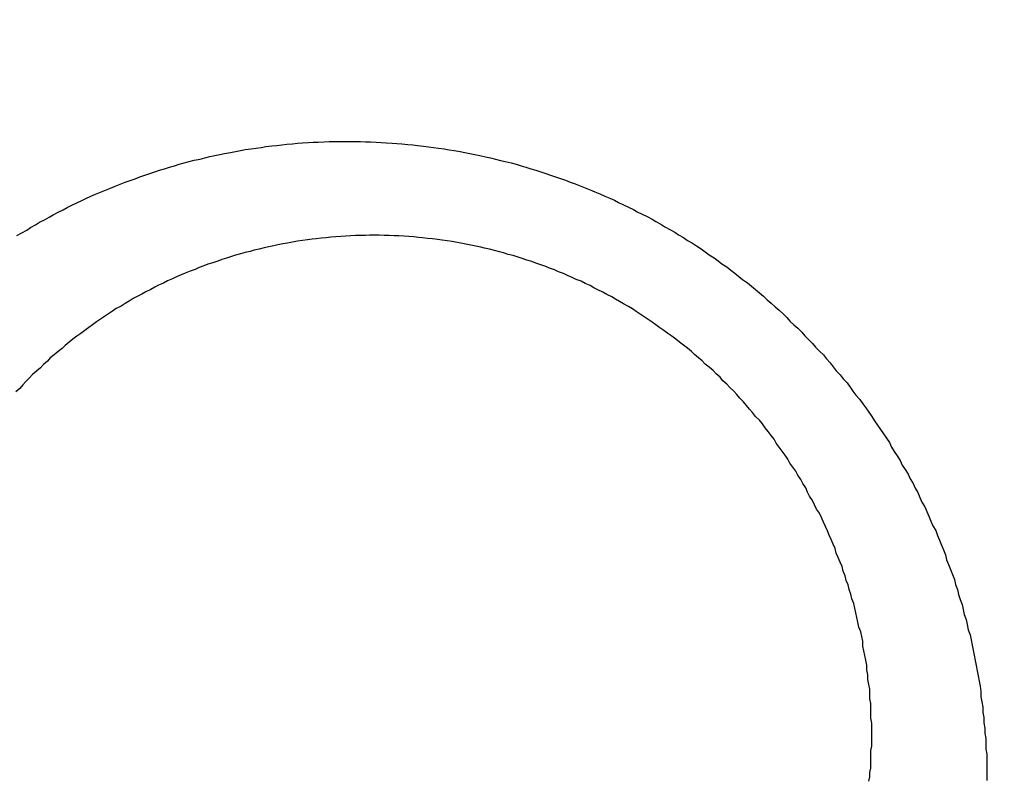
# Model space of a CAD drawing. Header units: millimetres. Extents: x 11979 to 37895, y 18730 to 47884.
# Tile 618 of 656: x 35829.449 to 35830.448, y 46386.486 to 46387.256. Entities that reach past the tile are written whole.
import ezdxf

# ---------------------------------------------------------------- set-up
doc = ezdxf.new("R2010")
doc.units = ezdxf.units.MM
for name, color, linetype in [('- niebieska cienka - izolacja', 120, 'Continuous'), ('-WYMIAR', 8, 'Continuous'), ('PROJEKTOWANE', 5, 'Continuous')]:
    doc.layers.add(name, color=color, linetype=linetype)
doc.styles.get("Standard").update_dxf_attribs({"font": 'arial.ttf'})
doc.dimstyles.new('CZA-KROPKA-50', dxfattribs={"dimtxt": 12, "dimasz": 1, "dimexe": 2, "dimexo": 25, "dimgap": 4, "dimtad": 1, "dimdec": 1, "dimrnd": 0.5, "dimzin": 9, "dimdsep": 46, "dimtxsty": 'Standard', "dimblk": 'CZA-KROPKA', "dimblk1": 'CZA-KROPKA', "dimblk2": 'CZA-KROPKA', "dimsah": 1, "dimcen": -20, "dimse1": 1, "dimse2": 1, "dimclrd": 8, "dimclre": 8, "dimclrt": 9, "dimadec": 0, "dimazin": 0, "dimtfac": 1, "dimtdec": 1, "dimtmove": 1, "dimatfit": 3, "dimldrblk": 'CZA-KROPKA', "dimfxl": 1, "dimtolj": 1, "dimtzin": 9, "dimarcsym": 0})

# ---------------------------------------------------------------- blocks, each defined once
blk = doc.blocks.new('CZA-KROPKA')
at = {"layer": '-WYMIAR', "linetype": 'ByBlock'}
for p, q in [((0, 10), (0, -10)), ((5, 0), (-5, 0))]:
    blk.add_line(p, q, dxfattribs=at)
at = {"layer": '-WYMIAR', "linetype": 'ByBlock', "const_width": 2.5}
blk.add_lwpolyline([(-1.25, 0, 1), (1.25, 0, 1)], format="xyb", close=True, dxfattribs=at)
blk = doc.blocks.new('*D2897')
at = {"layer": '-WYMIAR', "color": 8, "lineweight": -2}
blk.add_line((34132.92621, 45927.4655), (36406.92621, 45927.4655), dxfattribs=at)
at = {"layer": 'Defpoints', "color": 0}
for p in [(34131.92621, 46435.12228), (36407.92621, 46406.12228), (36407.92621, 45927.4655)]:
    blk.add_point(p, dxfattribs=at)
at = {"layer": '-WYMIAR', "color": 8, "lineweight": -2, "rotation": 180}
blk.add_blockref('CZA-KROPKA', (34131.92621, 45927.4655), dxfattribs=at)
at = {"layer": '-WYMIAR', "color": 8, "lineweight": -2}
blk.add_blockref('CZA-KROPKA', (36407.92621, 45927.4655), dxfattribs=at)
at = {"layer": '-WYMIAR', "color": 9, "insert": (35269.92621, 45937.59237), "char_height": 12, "attachment_point": 5}
blk.add_mtext('\\A1;2276', dxfattribs=at)
blk = doc.blocks.new('Pisuar NOVA PRO ze zintegrowanym ceramicznym sitkiem')
for points in [[(0.0163235, -0.2208534, 0), (0.0163735, -0.2208254, 0), (0.0164235, -0.2207984, 0), (0.0164635, -0.2207714, 0), (0.0165135, -0.2207444, 0), (0.0165535, -0.2207184, 0), (0.0166035, -0.2206924, 0), (0.0166535, -0.2206664, 0), (0.0166935, -0.2206414, 0), (0.0167435, -0.2206164, 0), (0.0167935, -0.2205924, 0), (0.0168335, -0.2205684, 0), (0.0168835, -0.2205444, 0), (0.0169335, -0.2205214, 0), (0.0169835, -0.2204984, 0), (0.0170235, -0.2204764, 0), (0.0170735, -0.2204544, 0), (0.0171235, -0.2204324, 0), (0.0171735, -0.2204114, 0), (0.0172235, -0.2203904, 0), (0.0172735, -0.2203704, 0), (0.0173235, -0.2203504, 0), (0.0173735, -0.2203314, 0), (0.0174235, -0.2203124, 0), (0.0174735, -0.2202934, 0), (0.0175235, -0.2202754, 0), (0.0175735, -0.2202574, 0), (0.0176235, -0.2202394, 0), (0.0176735, -0.2202224, 0), (0.0177235, -0.2202064, 0), (0.0177735, -0.2201904, 0), (0.0178235, -0.2201744, 0), (0.0178735, -0.2201584, 0), (0.0179235, -0.2201444, 0), (0.0179735, -0.2201294, 0), (0.0180235, -0.2201154, 0), (0.0180735, -0.2201014, 0), (0.0181235, -0.2200884, 0), (0.0181835, -0.2200764, 0), (0.0182335, -0.2200634, 0), (0.0182835, -0.2200514, 0), (0.0183335, -0.2200404, 0), (0.0183835, -0.2200294, 0), (0.0184335, -0.2200184, 0), (0.0184935, -0.2200084, 0), (0.0185435, -0.2199984, 0), (0.0185935, -0.2199894, 0), (0.0186435, -0.2199804, 0), (0.0187035, -0.2199724, 0), (0.0187535, -0.2199644, 0), (0.0188035, -0.2199574, 0), (0.0188535, -0.2199494, 0), (0.0189135, -0.2199434, 0), (0.0189635, -0.2199374, 0), (0.0190135, -0.2199314, 0), (0.0190635, -0.2199264, 0), (0.0191235, -0.2199214, 0), (0.0191735, -0.2199164, 0), (0.0192235, -0.2199124, 0), (0.0192835, -0.2199094, 0), (0.0193335, -0.2199064, 0), (0.0193835, -0.2199034, 0), (0.0194435, -0.2199014, 0), (0.0194935, -0.2198994, 0), (0.0195435, -0.2198984, 0), (0.0196035, -0.2198974, 0), (0.0196535, -0.2198974, 0), (0.0197035, -0.2198974, 0), (0.0197635, -0.2198974, 0), (0.0198135, -0.2198984, 0), (0.0198635, -0.2199004, 0), (0.0199135, -0.2199024, 0), (0.0199735, -0.2199044, 0), (0.0200235, -0.2199074, 0), (0.0200735, -0.2199104, 0), (0.0201335, -0.2199134, 0), (0.0201835, -0.2199174, 0), (0.0202335, -0.2199224, 0), (0.0202935, -0.2199274, 0), (0.0203435, -0.2199324, 0), (0.0203935, -0.2199384, 0), (0.0204535, -0.2199444, 0), (0.0205035, -0.2199514, 0), (0.0205535, -0.2199584, 0), (0.0206035, -0.2199654, 0), (0.0206635, -0.2199734, 0), (0.0207135, -0.2199824, 0), (0.0207635, -0.2199904, 0), (0.0208235, -0.2200004, 0), (0.0208735, -0.2200094, 0), (0.0209235, -0.2200194, 0), (0.0209735, -0.2200304, 0), (0.0210235, -0.2200414, 0), (0.0210835, -0.2200524, 0), (0.0211335, -0.2200644, 0), (0.0211835, -0.2200764, 0), (0.0212335, -0.2200894, 0), (0.0212835, -0.2201024, 0), (0.0213435, -0.2201154, 0), (0.0213935, -0.2201294, 0), (0.0214435, -0.2201444, 0), (0.0214935, -0.2201584, 0), (0.0215435, -0.2201744, 0), (0.0215935, -0.2201894, 0), (0.0216435, -0.2202054, 0), (0.0216935, -0.2202224, 0), (0.0217435, -0.2202384, 0), (0.0217935, -0.2202564, 0), (0.0218435, -0.2202734, 0), (0.0218935, -0.2202914, 0), (0.0219435, -0.2203104, 0), (0.0219935, -0.2203294, 0), (0.0220435, -0.2203484, 0), (0.0220935, -0.2203684, 0), (0.0221435, -0.2203884, 0), (0.0221935, -0.2204084, 0), (0.0222435, -0.2204294, 0), (0.0222935, -0.2204514, 0), (0.0223435, -0.2204724, 0), (0.0223935, -0.2204944, 0), (0.0224335, -0.2205174, 0), (0.0224835, -0.2205404, 0), (0.0225335, -0.2205634, 0), (0.0225835, -0.2205874, 0), (0.0226235, -0.2206114, 0), (0.0226735, -0.2206354, 0), (0.0227235, -0.2206604, 0), (0.0227735, -0.2206864, 0), (0.0228135, -0.2207114, 0), (0.0228635, -0.2207374, 0), (0.0229035, -0.2207644, 0), (0.0229535, -0.2207904, 0), (0.0230035, -0.2208174, 0), (0.0230435, -0.2208454, 0), (0.0230935, -0.2208734, 0), (0.0231335, -0.2209014, 0), (0.0231835, -0.2209304, 0), (0.0232235, -0.2209584, 0), (0.0232735, -0.2209884, 0), (0.0233135, -0.2210174, 0), (0.0233535, -0.2210484, 0), (0.0234035, -0.2210784, 0), (0.0234435, -0.2211094, 0), (0.0234835, -0.2211404, 0), (0.0235335, -0.2211714, 0), (0.0235735, -0.2212034, 0), (0.0236135, -0.2212354, 0), (0.0236535, -0.2212684, 0), (0.0236935, -0.2213004, 0), (0.0237435, -0.2213334, 0), (0.0237835, -0.2213674, 0), (0.0238235, -0.2214014, 0), (0.0238635, -0.2214354, 0), (0.0239035, -0.2214694, 0), (0.0239435, -0.2215044, 0), (0.0239835, -0.2215394, 0), (0.0240235, -0.2215754, 0), (0.0240635, -0.2216114, 0), (0.0241035, -0.2216474, 0), (0.0241435, -0.2216834, 0), (0.0241735, -0.2217204, 0), (0.0242135, -0.2217574, 0), (0.0242535, -0.2217944, 0), (0.0242935, -0.2218324, 0), (0.0243235, -0.2218704, 0), (0.0243635, -0.2219084, 0), (0.0244035, -0.2219474, 0), (0.0244335, -0.2219864, 0), (0.0244735, -0.2220254, 0), (0.0245135, -0.2220644, 0), (0.0245435, -0.2221044, 0), (0.0245835, -0.2221444, 0), (0.0246135, -0.2221844, 0), (0.0246435, -0.2222254, 0), (0.0246835, -0.2222664, 0), (0.0247135, -0.2223074, 0), (0.0247535, -0.2223484, 0), (0.0247835, -0.2223904, 0), (0.0248135, -0.2224324, 0), (0.0248435, -0.2224744, 0), (0.0248835, -0.2225164, 0), (0.0249135, -0.2225594, 0), (0.0249435, -0.2226024, 0), (0.0249735, -0.2226454, 0), (0.0250035, -0.2226894, 0), (0.0250335, -0.2227324, 0), (0.0250635, -0.2227764, 0), (0.0250935, -0.2228204, 0), (0.0251235, -0.2228654, 0), (0.0251535, -0.2229094, 0), (0.0251835, -0.2229544, 0), (0.0252035, -0.2229994, 0), (0.0252335, -0.2230454, 0), (0.0252635, -0.2230904, 0), (0.0252935, -0.2231364, 0), (0.0253135, -0.2231824, 0), (0.0253435, -0.2232284, 0), (0.0253735, -0.2232754, 0), (0.0253935, -0.2233214, 0), (0.0254235, -0.2233684, 0), (0.0254435, -0.2234154, 0), (0.0254735, -0.2234624, 0), (0.0254935, -0.2235104, 0), (0.0255135, -0.2235574, 0), (0.0255435, -0.2236054, 0), (0.0255635, -0.2236534, 0), (0.0255835, -0.2237014, 0), (0.0256035, -0.2237504, 0), (0.0256235, -0.2237984, 0), (0.0256535, -0.2238474, 0), (0.0256735, -0.2238964, 0), (0.0256935, -0.2239454, 0), (0.0257135, -0.2239944, 0), (0.0257335, -0.2240444, 0), (0.0257535, -0.2240934, 0), (0.0257635, -0.2241434, 0), (0.0257835, -0.2241934, 0), (0.0258035, -0.2242434, 0), (0.0258235, -0.2242934, 0), (0.0258435, -0.2243434, 0), (0.0258535, -0.2243944, 0), (0.0258735, -0.2244444, 0), (0.0258835, -0.2244954, 0), (0.0259035, -0.2245464, 0), (0.0259235, -0.2245974, 0), (0.0259335, -0.2246484, 0), (0.0259435, -0.2246994, 0), (0.0259635, -0.2247514, 0), (0.0259735, -0.2248024, 0), (0.0259835, -0.2248544, 0), (0.0260035, -0.2249054, 0), (0.0260135, -0.2249574, 0), (0.0260235, -0.2250094, 0), (0.0260335, -0.2250614, 0), (0.0260435, -0.2251134, 0), (0.0260535, -0.2251664, 0), (0.0260635, -0.2252184, 0), (0.0260735, -0.2252704, 0), (0.0260835, -0.2253234, 0), (0.0260935, -0.2253754, 0), (0.0261035, -0.2254284, 0), (0.0261135, -0.2254814, 0), (0.0261135, -0.2255334, 0), (0.0261235, -0.2255864, 0), (0.0261335, -0.2256394, 0), (0.0261335, -0.2256924, 0), (0.0261435, -0.2257454, 0), (0.0261435, -0.2257984, 0), (0.0261535, -0.2258524, 0), (0.0261535, -0.2259054, 0), (0.0261635, -0.2259584, 0), (0.0261635, -0.2260114, 0), (0.0261635, -0.2260654, 0), (0.0261735, -0.2261184, 0), (0.0261735, -0.2261714, 0), (0.0261735, -0.2262254, 0), (0.0261735, -0.2262784, 0), (0.0261735, -0.2263324, 0), (0.0261735, -0.2263854, 0)], [(0.0250035, -0.2258994, 0), (0.0250035, -0.2258504, 0), (0.0250035, -0.2258014, 0), (0.0249935, -0.2257524, 0), (0.0249935, -0.2257024, 0), (0.0249935, -0.2256534, 0), (0.0249935, -0.2256044, 0), (0.0249835, -0.2255554, 0), (0.0249835, -0.2255064, 0), (0.0249835, -0.2254574, 0), (0.0249735, -0.2254084, 0), (0.0249635, -0.2253594, 0), (0.0249635, -0.2253104, 0), (0.0249535, -0.2252624, 0), (0.0249535, -0.2252134, 0), (0.0249435, -0.2251644, 0), (0.0249335, -0.2251164, 0), (0.0249235, -0.2250674, 0), (0.0249135, -0.2250194, 0), (0.0249135, -0.2249704, 0), (0.0249035, -0.2249224, 0), (0.0248935, -0.2248744, 0), (0.0248735, -0.2248264, 0), (0.0248635, -0.2247784, 0), (0.0248535, -0.2247304, 0), (0.0248435, -0.2246834, 0), (0.0248335, -0.2246354, 0), (0.0248235, -0.2245884, 0), (0.0248035, -0.2245404, 0), (0.0247935, -0.2244934, 0), (0.0247735, -0.2244464, 0), (0.0247635, -0.2243994, 0), (0.0247435, -0.2243534, 0), (0.0247335, -0.2243064, 0), (0.0247135, -0.2242604, 0), (0.0247035, -0.2242134, 0), (0.0246835, -0.2241674, 0), (0.0246635, -0.2241214, 0), (0.0246435, -0.2240764, 0), (0.0246335, -0.2240304, 0), (0.0246135, -0.2239854, 0), (0.0245935, -0.2239394, 0), (0.0245735, -0.2238944, 0), (0.0245535, -0.2238504, 0), (0.0245335, -0.2238054, 0), (0.0245135, -0.2237614, 0), (0.0244935, -0.2237164, 0), (0.0244735, -0.2236724, 0), (0.0244435, -0.2236294, 0), (0.0244235, -0.2235854, 0), (0.0244035, -0.2235424, 0), (0.0243735, -0.2234984, 0), (0.0243535, -0.2234564, 0), (0.0243335, -0.2234134, 0), (0.0243035, -0.2233704, 0), (0.0242835, -0.2233284, 0), (0.0242535, -0.2232864, 0), (0.0242335, -0.2232454, 0), (0.0242035, -0.2232034, 0), (0.0241735, -0.2231624, 0), (0.0241535, -0.2231214, 0), (0.0241235, -0.2230804, 0), (0.0240935, -0.2230404, 0), (0.0240635, -0.2229994, 0), (0.0240335, -0.2229604, 0), (0.0240135, -0.2229204, 0), (0.0239835, -0.2228814, 0), (0.0239535, -0.2228414, 0), (0.0239235, -0.2228034, 0), (0.0238935, -0.2227644, 0), (0.0238635, -0.2227264, 0), (0.0238235, -0.2226884, 0), (0.0237935, -0.2226504, 0), (0.0237635, -0.2226134, 0), (0.0237335, -0.2225764, 0), (0.0237035, -0.2225394, 0), (0.0236635, -0.2225034, 0), (0.0236335, -0.2224674, 0), (0.0236035, -0.2224314, 0), (0.0235635, -0.2223964, 0), (0.0235335, -0.2223614, 0), (0.0234935, -0.2223264, 0), (0.0234635, -0.2222914, 0), (0.0234235, -0.2222574, 0), (0.0233935, -0.2222234, 0), (0.0233535, -0.2221904, 0), (0.0233135, -0.2221574, 0), (0.0232835, -0.2221244, 0), (0.0232435, -0.2220924, 0), (0.0232035, -0.2220604, 0), (0.0231735, -0.2220284, 0), (0.0231335, -0.2219974, 0), (0.0230935, -0.2219664, 0), (0.0230535, -0.2219354, 0), (0.0230135, -0.2219054, 0), (0.0229735, -0.2218754, 0), (0.0229335, -0.2218454, 0), (0.0228935, -0.2218164, 0), (0.0228535, -0.2217884, 0), (0.0228135, -0.2217594, 0), (0.0227735, -0.2217314, 0), (0.0227335, -0.2217044, 0), (0.0226935, -0.2216764, 0), (0.0226535, -0.2216504, 0), (0.0226135, -0.2216234, 0), (0.0225735, -0.2215974, 0), (0.0225335, -0.2215724, 0), (0.0224835, -0.2215464, 0), (0.0224435, -0.2215224, 0), (0.0224035, -0.2214974, 0), (0.0223635, -0.2214734, 0), (0.0223135, -0.2214504, 0), (0.0222735, -0.2214274, 0), (0.0222235, -0.2214044, 0), (0.0221835, -0.2213824, 0), (0.0221435, -0.2213604, 0), (0.0220935, -0.2213384, 0), (0.0220535, -0.2213174, 0), (0.0220035, -0.2212974, 0), (0.0219635, -0.2212774, 0), (0.0219135, -0.2212574, 0), (0.0218735, -0.2212384, 0), (0.0218235, -0.2212194, 0), (0.0217835, -0.2212014, 0), (0.0217335, -0.2211834, 0), (0.0216935, -0.2211664, 0), (0.0216435, -0.2211494, 0), (0.0215935, -0.2211324, 0), (0.0215535, -0.2211164, 0), (0.0215035, -0.2211014, 0), (0.0214535, -0.2210854, 0), (0.0214135, -0.2210714, 0), (0.0213635, -0.2210564, 0), (0.0213135, -0.2210434, 0), (0.0212635, -0.2210294, 0), (0.0212235, -0.2210174, 0), (0.0211735, -0.2210044, 0), (0.0211235, -0.2209924, 0), (0.0210735, -0.2209814, 0), (0.0210335, -0.2209704, 0), (0.0209835, -0.2209594, 0), (0.0209335, -0.2209494, 0), (0.0208835, -0.2209404, 0), (0.0208335, -0.2209314, 0), (0.0207935, -0.2209224, 0), (0.0207435, -0.2209144, 0), (0.0206935, -0.2209064, 0), (0.0206435, -0.2208994, 0), (0.0205935, -0.2208924, 0), (0.0205435, -0.2208864, 0), (0.0204935, -0.2208814, 0), (0.0204435, -0.2208754, 0), (0.0204035, -0.2208714, 0), (0.0203535, -0.2208664, 0), (0.0203035, -0.2208624, 0), (0.0202535, -0.2208594, 0), (0.0202035, -0.2208564, 0), (0.0201535, -0.2208544, 0), (0.0201035, -0.2208524, 0), (0.0200535, -0.2208514, 0), (0.0200035, -0.2208504, 0), (0.0199535, -0.2208504, 0), (0.0199035, -0.2208504, 0), (0.0198635, -0.2208514, 0), (0.0198135, -0.2208524, 0), (0.0197635, -0.2208534, 0), (0.0197135, -0.2208564, 0), (0.0196635, -0.2208584, 0), (0.0196135, -0.2208614, 0), (0.0195635, -0.2208654, 0), (0.0195135, -0.2208694, 0), (0.0194635, -0.2208744, 0), (0.0194135, -0.2208794, 0), (0.0193635, -0.2208844, 0), (0.0193235, -0.2208904, 0), (0.0192735, -0.2208974, 0), (0.0192235, -0.2209044, 0), (0.0191735, -0.2209114, 0), (0.0191235, -0.2209194, 0), (0.0190735, -0.2209284, 0), (0.0190235, -0.2209374, 0), (0.0189735, -0.2209464, 0), (0.0189335, -0.2209564, 0), (0.0188835, -0.2209664, 0), (0.0188335, -0.2209774, 0), (0.0187835, -0.2209894, 0), (0.0187335, -0.2210004, 0), (0.0186935, -0.2210134, 0), (0.0186435, -0.2210254, 0), (0.0185935, -0.2210394, 0), (0.0185435, -0.2210524, 0), (0.0185035, -0.2210664, 0), (0.0184535, -0.2210814, 0), (0.0184035, -0.2210964, 0), (0.0183635, -0.2211124, 0), (0.0183135, -0.2211284, 0), (0.0182635, -0.2211444, 0), (0.0182235, -0.2211614, 0), (0.0181735, -0.2211784, 0), (0.0181335, -0.2211964, 0), (0.0180835, -0.2212144, 0), (0.0180335, -0.2212334, 0), (0.0179935, -0.2212524, 0), (0.0179435, -0.2212724, 0), (0.0179035, -0.2212924, 0), (0.0178535, -0.2213134, 0), (0.0178135, -0.2213344, 0), (0.0177635, -0.2213554, 0), (0.0177235, -0.2213774, 0), (0.0176835, -0.2213994, 0), (0.0176335, -0.2214224, 0), (0.0175935, -0.2214464, 0), (0.0175535, -0.2214694, 0), (0.0175035, -0.2214934, 0), (0.0174635, -0.2215184, 0), (0.0174235, -0.2215434, 0), (0.0173835, -0.2215684, 0), (0.0173335, -0.2215944, 0), (0.0172935, -0.2216204, 0), (0.0172535, -0.2216474, 0), (0.0172135, -0.2216744, 0), (0.0171735, -0.2217024, 0), (0.0171335, -0.2217294, 0), (0.0170935, -0.2217584, 0), (0.0170535, -0.2217864, 0), (0.0170135, -0.2218164, 0), (0.0169735, -0.2218454, 0), (0.0169335, -0.2218754, 0), (0.0168935, -0.2219054, 0), (0.0168535, -0.2219364, 0), (0.0168135, -0.2219674, 0), (0.0167835, -0.2219984, 0), (0.0167435, -0.2220304, 0), (0.0167035, -0.2220624, 0), (0.0166635, -0.2220954, 0), (0.0166335, -0.2221284, 0), (0.0165935, -0.2221614, 0), (0.0165635, -0.2221954, 0), (0.0165235, -0.2222294, 0), (0.0164835, -0.2222634, 0), (0.0164535, -0.2222984, 0), (0.0164135, -0.2223334, 0), (0.0163835, -0.2223694, 0), (0.0163535, -0.2224044, 0), (0.0163135, -0.2224404, 0)], [(0.0249735, -0.2263924, 0), (0.0249835, -0.2263474, 0), (0.0249835, -0.2263034, 0), (0.0249935, -0.2262584, 0), (0.0249935, -0.2262134, 0), (0.0249935, -0.2261684, 0), (0.0249935, -0.2261234, 0), (0.0249935, -0.2260794, 0), (0.0250035, -0.2260344, 0), (0.0250035, -0.2259894, 0), (0.0250035, -0.2259444, 0), (0.0250035, -0.2258994, 0)]]:
    blk.add_polyline3d(points)

msp = doc.modelspace()

# ---------------------------------------------------------------- hatches: boundary and pattern name
at = {"layer": '- niebieska cienka - izolacja'}
h = msp.add_hatch(dxfattribs=at)
h.set_pattern_fill('ANSI31', color=5, scale=10)
h.set_pattern_definition([(315, (22316.131, 20126.916), (19.7999996, -4e-15), [3.394112, -24.607316]), (315, (22316.131, 20146.716), (19.7999996, -4e-15), [3.394112, -24.607316]), (315, (22329.731, 20119.916), (19.7999996, -4e-15), [3.959798, -24.04163]), (315, (22329.731, 20139.716), (19.7999996, -4e-15), [3.959798, -24.04163]), (0, (22325.931, 20125.716), (0, 19.8), [0.2, -19.6]), (90, (22326.131, 20125.716), (-19.8, 1e-15), [0.2, -19.6]), (0, (22326.131, 20125.916), (0, 19.8), [0.2, -19.6]), (0, (22326.331, 20125.916), (0, 19.8), [0.2, -19.6]), (0, (22326.531, 20125.916), (0, 19.8), [0.2, -19.6]), (0, (22326.731, 20125.916), (0, 19.8), [0.2, -19.6]), (90, (22326.931, 20125.716), (-19.8, 1e-15), [0.2, -19.6]), (0, (22326.931, 20125.716), (0, 19.8), [0.2, -19.6]), (90, (22327.131, 20125.516), (-19.8, 1e-15), [0.2, -19.6]), (0, (22327.131, 20125.516), (0, 19.8), [0.2, -19.6]), (90, (22327.331, 20125.316), (-19.8, 1e-15), [0.2, -19.6]), (90, (22327.331, 20125.116), (-19.8, 1e-15), [0.2, -19.6]), (90, (22327.331, 20124.916), (-19.8, 1e-15), [0.2, -19.6]), (90, (22327.331, 20124.716), (-19.8, 1e-15), [0.2, -19.6]), (0, (22327.131, 20124.716), (0, 19.8), [0.2, -19.6]), (90, (22327.131, 20124.516), (-19.8, 1e-15), [0.2, -19.6]), (0, (22326.931, 20124.516), (0, 19.8), [0.2, -19.6]), (90, (22326.931, 20124.316), (-19.8, 1e-15), [0.2, -19.6]), (0, (22326.731, 20124.316), (0, 19.8), [0.2, -19.6]), (0, (22326.531, 20124.316), (0, 19.8), [0.2, -19.6]), (0, (22326.331, 20124.316), (0, 19.8), [0.2, -19.6]), (0, (22326.131, 20124.316), (0, 19.8), [0.2, -19.6]), (90, (22326.131, 20124.316), (-19.8, 1e-15), [0.2, -19.6]), (0, (22325.931, 20124.516), (0, 19.8), [0.2, -19.6]), (90, (22325.931, 20124.516), (-19.8, 1e-15), [0.2, -19.6]), (0, (22325.731, 20124.716), (0, 19.8), [0.2, -19.6]), (90, (22325.731, 20124.716), (-19.8, 1e-15), [0.2, -19.6]), (90, (22325.731, 20124.916), (-19.8, 1e-15), [0.2, -19.6]), (90, (22325.731, 20125.116), (-19.8, 1e-15), [0.2, -19.6]), (90, (22325.731, 20125.316), (-19.8, 1e-15), [0.2, -19.6]), (0, (22325.731, 20125.516), (0, 19.8), [0.2, -19.6]), (90, (22325.931, 20125.516), (-19.8, 1e-15), [0.2, -19.6]), (90, (22322.931, 20108.516), (-19.8, 1e-15), [0.2, -19.6]), (0, (22322.731, 20108.516), (0, 19.8), [0.2, -19.6]), (90, (22322.731, 20108.316), (-19.8, 1e-15), [0.2, -19.6]), (90, (22322.731, 20108.116), (-19.8, 1e-15), [0.2, -19.6]), (90, (22322.731, 20107.916), (-19.8, 1e-15), [0.2, -19.6]), (90, (22322.731, 20107.716), (-19.8, 1e-15), [0.2, -19.6]), (0, (22322.731, 20107.716), (0, 19.8), [0.2, -19.6]), (90, (22322.931, 20107.516), (-19.8, 1e-15), [0.2, -19.6]), (0, (22322.931, 20107.516), (0, 19.8), [0.2, -19.6]), (90, (22323.131, 20107.316), (-19.8, 1e-15), [0.2, -19.6]), (0, (22323.131, 20107.316), (0, 19.8), [0.2, -19.6]), (90, (22323.331, 20107.116), (-19.8, 1e-15), [0.2, -19.6]), (0, (22323.331, 20107.116), (0, 19.8), [0.2, -19.6]), (0, (22323.531, 20107.116), (0, 19.8), [0.2, -19.6]), (0, (22323.731, 20107.116), (0, 19.8), [0.2, -19.6]), (0, (22323.931, 20107.116), (0, 19.8), [0.2, -19.6]), (90, (22324.131, 20107.116), (-19.8, 1e-15), [0.2, -19.6]), (0, (22324.131, 20107.316), (0, 19.8), [0.2, -19.6]), (90, (22324.331, 20107.316), (-19.8, 1e-15), [0.2, -19.6]), (0, (22324.331, 20107.516), (0, 19.8), [0.2, -19.6]), (90, (22324.531, 20107.516), (-19.8, 1e-15), [0.2, -19.6]), (0, (22324.531, 20107.716), (0, 19.8), [0.2, -19.6]), (90, (22324.731, 20107.716), (-19.8, 1e-15), [0.2, -19.6]), (90, (22324.731, 20107.916), (-19.8, 1e-15), [0.2, -19.6]), (90, (22324.731, 20108.116), (-19.8, 1e-15), [0.2, -19.6]), (90, (22324.731, 20108.316), (-19.8, 1e-15), [0.2, -19.6]), (0, (22324.531, 20108.516), (0, 19.8), [0.2, -19.6]), (90, (22324.531, 20108.516), (-19.8, 1e-15), [0.2, -19.6]), (0, (22324.331, 20108.716), (0, 19.8), [0.2, -19.6]), (90, (22324.331, 20108.716), (-19.8, 1e-15), [0.2, -19.6]), (0, (22324.131, 20108.916), (0, 19.8), [0.2, -19.6]), (90, (22324.131, 20108.916), (-19.8, 1e-15), [0.2, -19.6]), (0, (22323.931, 20109.116), (0, 19.8), [0.2, -19.6]), (0, (22323.731, 20109.116), (0, 19.8), [0.2, -19.6]), (0, (22323.531, 20109.116), (0, 19.8), [0.2, -19.6]), (0, (22323.331, 20109.116), (0, 19.8), [0.2, -19.6]), (90, (22323.331, 20108.916), (-19.8, 1e-15), [0.2, -19.6]), (0, (22323.131, 20108.916), (0, 19.8), [0.2, -19.6]), (90, (22323.131, 20108.716), (-19.8, 1e-15), [0.2, -19.6]), (0, (22322.931, 20108.716), (0, 19.8), [0.2, -19.6]), (90, (22325.931, 20109.116), (-19.8, 1e-15), [0.2, -19.6]), (0, (22325.931, 20109.316), (0, 19.8), [0.2, -19.6]), (90, (22326.131, 20109.316), (-19.8, 1e-15), [0.2, -19.6]), (0, (22326.131, 20109.516), (0, 19.8), [0.2, -19.6]), (0, (22326.331, 20109.516), (0, 19.8), [0.2, -19.6]), (0, (22326.531, 20109.516), (0, 19.8), [0.2, -19.6]), (0, (22326.731, 20109.516), (0, 19.8), [0.2, -19.6]), (0, (22326.931, 20109.516), (0, 19.8), [0.2, -19.6]), (0, (22327.131, 20109.516), (0, 19.8), [0.2, -19.6]), (90, (22327.331, 20109.316), (-19.8, 1e-15), [0.2, -19.6]), (0, (22327.331, 20109.316), (0, 19.8), [0.2, -19.6]), (90, (22327.531, 20109.116), (-19.8, 1e-15), [0.2, -19.6]), (0, (22327.531, 20109.116), (0, 19.8), [0.2, -19.6]), (90, (22327.731, 20108.916), (-19.8, 1e-15), [0.2, -19.6]), (0, (22327.731, 20108.916), (0, 19.8), [0.2, -19.6]), (90, (22327.931, 20108.716), (-19.8, 1e-15), [0.2, -19.6]), (90, (22327.931, 20108.516), (-19.8, 1e-15), [0.2, -19.6]), (90, (22327.931, 20108.316), (-19.8, 1e-15), [0.2, -19.6]), (90, (22327.931, 20108.116), (-19.8, 1e-15), [0.2, -19.6]), (90, (22327.931, 20107.916), (-19.8, 1e-15), [0.2, -19.6]), (90, (22327.931, 20107.716), (-19.8, 1e-15), [0.2, -19.6]), (0, (22327.731, 20107.716), (0, 19.8), [0.2, -19.6]), (90, (22327.731, 20107.516), (-19.8, 1e-15), [0.2, -19.6]), (0, (22327.531, 20107.516), (0, 19.8), [0.2, -19.6]), (90, (22327.531, 20107.316), (-19.8, 1e-15), [0.2, -19.6]), (0, (22327.331, 20107.316), (0, 19.8), [0.2, -19.6]), (90, (22327.331, 20107.116), (-19.8, 1e-15), [0.2, -19.6]), (0, (22327.131, 20107.116), (0, 19.8), [0.2, -19.6]), (0, (22326.931, 20107.116), (0, 19.8), [0.2, -19.6]), (0, (22326.731, 20107.116), (0, 19.8), [0.2, -19.6]), (0, (22326.531, 20107.116), (0, 19.8), [0.2, -19.6]), (0, (22326.331, 20107.116), (0, 19.8), [0.2, -19.6]), (0, (22326.131, 20107.116), (0, 19.8), [0.2, -19.6]), (90, (22326.131, 20107.116), (-19.8, 1e-15), [0.2, -19.6]), (0, (22325.931, 20107.316), (0, 19.8), [0.2, -19.6]), (90, (22325.931, 20107.316), (-19.8, 1e-15), [0.2, -19.6]), (0, (22325.731, 20107.516), (0, 19.8), [0.2, -19.6]), (90, (22325.731, 20107.516), (-19.8, 1e-15), [0.2, -19.6]), (0, (22325.531, 20107.716), (0, 19.8), [0.2, -19.6]), (90, (22325.531, 20107.716), (-19.8, 1e-15), [0.2, -19.6]), (90, (22325.531, 20107.916), (-19.8, 1e-15), [0.2, -19.6]), (90, (22325.531, 20108.116), (-19.8, 1e-15), [0.2, -19.6]), (90, (22325.531, 20108.316), (-19.8, 1e-15), [0.2, -19.6]), (90, (22325.531, 20108.516), (-19.8, 1e-15), [0.2, -19.6]), (90, (22325.531, 20108.716), (-19.8, 1e-15), [0.2, -19.6]), (0, (22325.531, 20108.916), (0, 19.8), [0.2, -19.6]), (90, (22325.731, 20108.916), (-19.8, 1e-15), [0.2, -19.6]), (0, (22325.731, 20109.116), (0, 19.8), [0.2, -19.6]), (0, (22317.731, 20123.716), (0, 19.8), [0.2, -19.6]), (90, (22317.931, 20123.716), (-19.8, 1e-15), [0.2, -19.6]), (0, (22317.931, 20123.916), (0, 19.8), [0.2, -19.6]), (0, (22318.131, 20123.916), (0, 19.8), [0.2, -19.6]), (0, (22318.331, 20123.916), (0, 19.8), [0.2, -19.6]), (0, (22318.531, 20123.916), (0, 19.8), [0.2, -19.6]), (90, (22318.731, 20123.716), (-19.8, 1e-15), [0.2, -19.6]), (0, (22318.731, 20123.716), (0, 19.8), [0.2, -19.6]), (90, (22318.931, 20123.516), (-19.8, 1e-15), [0.2, -19.6]), (0, (22318.931, 20123.516), (0, 19.8), [0.2, -19.6]), (90, (22319.131, 20123.316), (-19.8, 1e-15), [0.2, -19.6]), (90, (22319.131, 20123.116), (-19.8, 1e-15), [0.2, -19.6]), (90, (22319.131, 20122.916), (-19.8, 1e-15), [0.2, -19.6]), (90, (22319.131, 20122.716), (-19.8, 1e-15), [0.2, -19.6]), (0, (22318.931, 20122.716), (0, 19.8), [0.2, -19.6]), (90, (22318.931, 20122.516), (-19.8, 1e-15), [0.2, -19.6]), (0, (22318.731, 20122.516), (0, 19.8), [0.2, -19.6]), (90, (22318.731, 20122.316), (-19.8, 1e-15), [0.2, -19.6]), (0, (22318.531, 20122.316), (0, 19.8), [0.2, -19.6]), (0, (22318.331, 20122.316), (0, 19.8), [0.2, -19.6]), (0, (22318.131, 20122.316), (0, 19.8), [0.2, -19.6]), (0, (22317.931, 20122.316), (0, 19.8), [0.2, -19.6]), (90, (22317.931, 20122.316), (-19.8, 1e-15), [0.2, -19.6]), (0, (22317.731, 20122.516), (0, 19.8), [0.2, -19.6]), (90, (22317.731, 20122.516), (-19.8, 1e-15), [0.2, -19.6]), (0, (22317.531, 20122.716), (0, 19.8), [0.2, -19.6]), (90, (22317.531, 20122.716), (-19.8, 1e-15), [0.2, -19.6]), (90, (22317.531, 20122.916), (-19.8, 1e-15), [0.2, -19.6]), (90, (22317.531, 20123.116), (-19.8, 1e-15), [0.2, -19.6]), (90, (22317.531, 20123.316), (-19.8, 1e-15), [0.2, -19.6]), (0, (22317.531, 20123.516), (0, 19.8), [0.2, -19.6]), (90, (22317.731, 20123.516), (-19.8, 1e-15), [0.2, -19.6]), (90, (22314.731, 20122.516), (-19.8, 1e-15), [0.2, -19.6]), (0, (22314.731, 20122.716), (0, 19.8), [0.2, -19.6]), (90, (22314.931, 20122.716), (-19.8, 1e-15), [0.2, -19.6]), (0, (22314.931, 20122.916), (0, 19.8), [0.2, -19.6]), (0, (22315.131, 20122.916), (0, 19.8), [0.2, -19.6]), (0, (22315.331, 20122.916), (0, 19.8), [0.2, -19.6]), (0, (22315.531, 20122.916), (0, 19.8), [0.2, -19.6]), (0, (22315.731, 20122.916), (0, 19.8), [0.2, -19.6]), (0, (22315.931, 20122.916), (0, 19.8), [0.2, -19.6]), (90, (22316.131, 20122.716), (-19.8, 1e-15), [0.2, -19.6]), (0, (22316.131, 20122.716), (0, 19.8), [0.2, -19.6]), (90, (22316.331, 20122.516), (-19.8, 1e-15), [0.2, -19.6]), (0, (22316.331, 20122.516), (0, 19.8), [0.2, -19.6]), (90, (22316.531, 20122.316), (-19.8, 1e-15), [0.2, -19.6]), (0, (22316.531, 20122.316), (0, 19.8), [0.2, -19.6]), (90, (22316.731, 20122.116), (-19.8, 1e-15), [0.2, -19.6]), (90, (22316.731, 20121.916), (-19.8, 1e-15), [0.2, -19.6]), (90, (22316.731, 20121.716), (-19.8, 1e-15), [0.2, -19.6]), (90, (22316.731, 20121.516), (-19.8, 1e-15), [0.2, -19.6]), (90, (22316.731, 20121.316), (-19.8, 1e-15), [0.2, -19.6]), (90, (22316.731, 20121.116), (-19.8, 1e-15), [0.2, -19.6]), (0, (22316.531, 20121.116), (0, 19.8), [0.2, -19.6]), (90, (22316.531, 20120.916), (-19.8, 1e-15), [0.2, -19.6]), (0, (22316.331, 20120.916), (0, 19.8), [0.2, -19.6]), (90, (22316.331, 20120.716), (-19.8, 1e-15), [0.2, -19.6]), (0, (22316.131, 20120.716), (0, 19.8), [0.2, -19.6]), (90, (22316.131, 20120.516), (-19.8, 1e-15), [0.2, -19.6]), (0, (22315.931, 20120.516), (0, 19.8), [0.2, -19.6]), (0, (22315.731, 20120.516), (0, 19.8), [0.2, -19.6]), (0, (22315.531, 20120.516), (0, 19.8), [0.2, -19.6]), (0, (22315.331, 20120.516), (0, 19.8), [0.2, -19.6]), (0, (22315.131, 20120.516), (0, 19.8), [0.2, -19.6]), (0, (22314.931, 20120.516), (0, 19.8), [0.2, -19.6]), (90, (22314.931, 20120.516), (-19.8, 1e-15), [0.2, -19.6]), (0, (22314.731, 20120.716), (0, 19.8), [0.2, -19.6]), (90, (22314.731, 20120.716), (-19.8, 1e-15), [0.2, -19.6]), (0, (22314.531, 20120.916), (0, 19.8), [0.2, -19.6]), (90, (22314.531, 20120.916), (-19.8, 1e-15), [0.2, -19.6]), (0, (22314.331, 20121.116), (0, 19.8), [0.2, -19.6]), (90, (22314.331, 20121.116), (-19.8, 1e-15), [0.2, -19.6]), (90, (22314.331, 20121.316), (-19.8, 1e-15), [0.2, -19.6]), (90, (22314.331, 20121.516), (-19.8, 1e-15), [0.2, -19.6]), (90, (22314.331, 20121.716), (-19.8, 1e-15), [0.2, -19.6]), (90, (22314.331, 20121.916), (-19.8, 1e-15), [0.2, -19.6]), (90, (22314.331, 20122.116), (-19.8, 1e-15), [0.2, -19.6]), (0, (22314.331, 20122.316), (0, 19.8), [0.2, -19.6]), (90, (22314.531, 20122.316), (-19.8, 1e-15), [0.2, -19.6]), (0, (22314.531, 20122.516), (0, 19.8), [0.2, -19.6]), (90, (22316.931, 20120.116), (-19.8, 1e-15), [0.2, -19.6]), (0, (22316.731, 20120.116), (0, 19.8), [0.2, -19.6]), (90, (22316.731, 20119.916), (-19.8, 1e-15), [0.2, -19.6]), (90, (22316.731, 20119.716), (-19.8, 1e-15), [0.2, -19.6]), (90, (22316.731, 20119.516), (-19.8, 1e-15), [0.2, -19.6]), (90, (22316.731, 20119.316), (-19.8, 1e-15), [0.2, -19.6]), (0, (22316.731, 20119.316), (0, 19.8), [0.2, -19.6]), (90, (22316.931, 20119.116), (-19.8, 1e-15), [0.2, -19.6]), (0, (22316.931, 20119.116), (0, 19.8), [0.2, -19.6]), (90, (22317.131, 20118.916), (-19.8, 1e-15), [0.2, -19.6]), (0, (22317.131, 20118.916), (0, 19.8), [0.2, -19.6]), (90, (22317.331, 20118.716), (-19.8, 1e-15), [0.2, -19.6]), (0, (22317.331, 20118.716), (0, 19.8), [0.2, -19.6]), (0, (22317.531, 20118.716), (0, 19.8), [0.2, -19.6]), (0, (22317.731, 20118.716), (0, 19.8), [0.2, -19.6]), (0, (22317.931, 20118.716), (0, 19.8), [0.2, -19.6]), (90, (22318.131, 20118.716), (-19.8, 1e-15), [0.2, -19.6]), (0, (22318.131, 20118.916), (0, 19.8), [0.2, -19.6]), (90, (22318.331, 20118.916), (-19.8, 1e-15), [0.2, -19.6]), (0, (22318.331, 20119.116), (0, 19.8), [0.2, -19.6]), (90, (22318.531, 20119.116), (-19.8, 1e-15), [0.2, -19.6]), (0, (22318.531, 20119.316), (0, 19.8), [0.2, -19.6]), (90, (22318.731, 20119.316), (-19.8, 1e-15), [0.2, -19.6]), (90, (22318.731, 20119.516), (-19.8, 1e-15), [0.2, -19.6]), (90, (22318.731, 20119.716), (-19.8, 1e-15), [0.2, -19.6]), (90, (22318.731, 20119.916), (-19.8, 1e-15), [0.2, -19.6]), (0, (22318.531, 20120.116), (0, 19.8), [0.2, -19.6]), (90, (22318.531, 20120.116), (-19.8, 1e-15), [0.2, -19.6]), (0, (22318.331, 20120.316), (0, 19.8), [0.2, -19.6]), (90, (22318.331, 20120.316), (-19.8, 1e-15), [0.2, -19.6]), (0, (22318.131, 20120.516), (0, 19.8), [0.2, -19.6]), (90, (22318.131, 20120.516), (-19.8, 1e-15), [0.2, -19.6]), (0, (22317.931, 20120.716), (0, 19.8), [0.2, -19.6]), (0, (22317.731, 20120.716), (0, 19.8), [0.2, -19.6]), (0, (22317.531, 20120.716), (0, 19.8), [0.2, -19.6]), (0, (22317.331, 20120.716), (0, 19.8), [0.2, -19.6]), (90, (22317.331, 20120.516), (-19.8, 1e-15), [0.2, -19.6]), (0, (22317.131, 20120.516), (0, 19.8), [0.2, -19.6]), (90, (22317.131, 20120.316), (-19.8, 1e-15), [0.2, -19.6]), (0, (22316.931, 20120.316), (0, 19.8), [0.2, -19.6]), (315, (22327.331, 20112.316), (19.7999996, -4e-15), [4.24264, -23.758788]), (315, (22327.331, 20132.116), (19.7999996, -4e-15), [4.24264, -23.758788]), (315, (22323.331, 20109.916), (19.7999996, -4e-15), [3.959798, -24.04163]), (315, (22323.331, 20129.716), (19.7999996, -4e-15), [3.959798, -24.04163]), (315, (22319.731, 20116.716), (19.7999996, -4e-15), [4.24264, -23.758788]), (315, (22319.731, 20136.516), (19.7999996, -4e-15), [4.24264, -23.758788]), (315, (22317.131, 20122.516), (19.7999996, -4e-15), [3.676956, -24.324474]), (315, (22317.131, 20142.316), (19.7999996, -4e-15), [3.676956, -24.324474]), (315, (22323.931, 20118.316), (19.7999996, -4e-15), [4.24264, -23.758788]), (315, (22323.931, 20138.116), (19.7999996, -4e-15), [4.24264, -23.758788]), (315, (22321.931, 20124.116), (19.7999996, -4e-15), [3.676956, -24.324474]), (315, (22321.931, 20143.916), (19.7999996, -4e-15), [3.676956, -24.324474]), (315, (22320.131, 20109.716), (19.7999996, -4e-15), [3.676956, -24.324474]), (315, (22320.131, 20129.516), (19.7999996, -4e-15), [3.676956, -24.324474]), (315, (22312.731, 20112.716), (19.7999996, -4e-15), [3.676956, -24.324474]), (315, (22312.731, 20132.516), (19.7999996, -4e-15), [3.676956, -24.324474])])
h.paths.add_polyline_path([(36155.92621, 46409.12228), (36161.92621, 46409.12228), (36161.92621, 46319.12228), (36175.92621, 46319.12228), (36175.92621, 46313.12228), (36135.92621, 46313.12228), (36135.92621, 46319.12228), (36155.92621, 46319.12228)])
h.paths.add_polyline_path([(36043.92621, 46252.12228), (36055.92621, 46252.12228), (36055.92621, 46409.12228), (36043.92621, 46409.12228)])
h.paths.add_polyline_path([(35876.92621, 46309.12228), (35874.29304, 46309.12228), (35874.29304, 46297.12228), (35894.29304, 46297.12228), (35894.29304, 46309.12228), (35888.92621, 46309.12228), (35888.92621, 46363.17226, 0.043228), (35876.92621, 46361.61315)])
h.paths.add_polyline_path([(35985.92621, 46297.12228), (35985.92621, 46306.12228), (36000.90111, 46306.12228), (36000.90111, 46309.12228), (36043.92621, 46309.12228), (36043.92621, 46297.12228)])
h.paths.add_polyline_path([(35876.92621, 46361.61315, -0.043228), (35888.92621, 46363.17226), (35888.92621, 46409.12228), (35876.92621, 46409.12228)])
h.paths.add_polyline_path([(35774.92621, 46297.12228), (35784.29304, 46297.12228), (35784.29304, 46309.12228), (35774.92621, 46309.12228)])
h.paths.add_polyline_path([(35985.92621, 46306.12228), (36000.90111, 46306.12228), (36000.90111, 46309.12228), (35985.92621, 46309.12228)])
h.paths.add_polyline_path([(36181.92621, 46313.12228), (36181.92621, 46319.12228), (36175.92621, 46319.12228), (36175.92621, 46313.12228)])
h.paths.add_polyline_path([(36022.86482, 46269.2512), (36040.93849, 46269.2512), (36040.93849, 46301.99335), (36022.86482, 46301.99335)], flags=24)

# ---------------------------------------------------------------- block references
at = {"layer": 'PROJEKTOWANE', "xscale": 100, "yscale": 100, "zscale": 100, "rotation": 359.9999999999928}
msp.add_blockref('Pisuar NOVA PRO ze zintegrowanym ceramicznym sitkiem', (35827.81335, 46409.12228), dxfattribs=at)

# ---------------------------------------------------------------- dimensions: what is measured, and where the dimension line sits
at = {"layer": '-WYMIAR'}
dim = msp.add_linear_dim(base=(36407.92621, 45927.4655), p1=(34131.92621, 46435.12228), p2=(36407.92621, 46406.12228), dimstyle='CZA-KROPKA-50', override={"dimfxl": 0, "dimfxlon": 1}, dxfattribs=at)
dim.commit()
dim.dimension.update_dxf_attribs({"geometry": '*D2897', "text_midpoint": (35269.92621, 45937.59237)})

doc.saveas('drawing.dxf')
